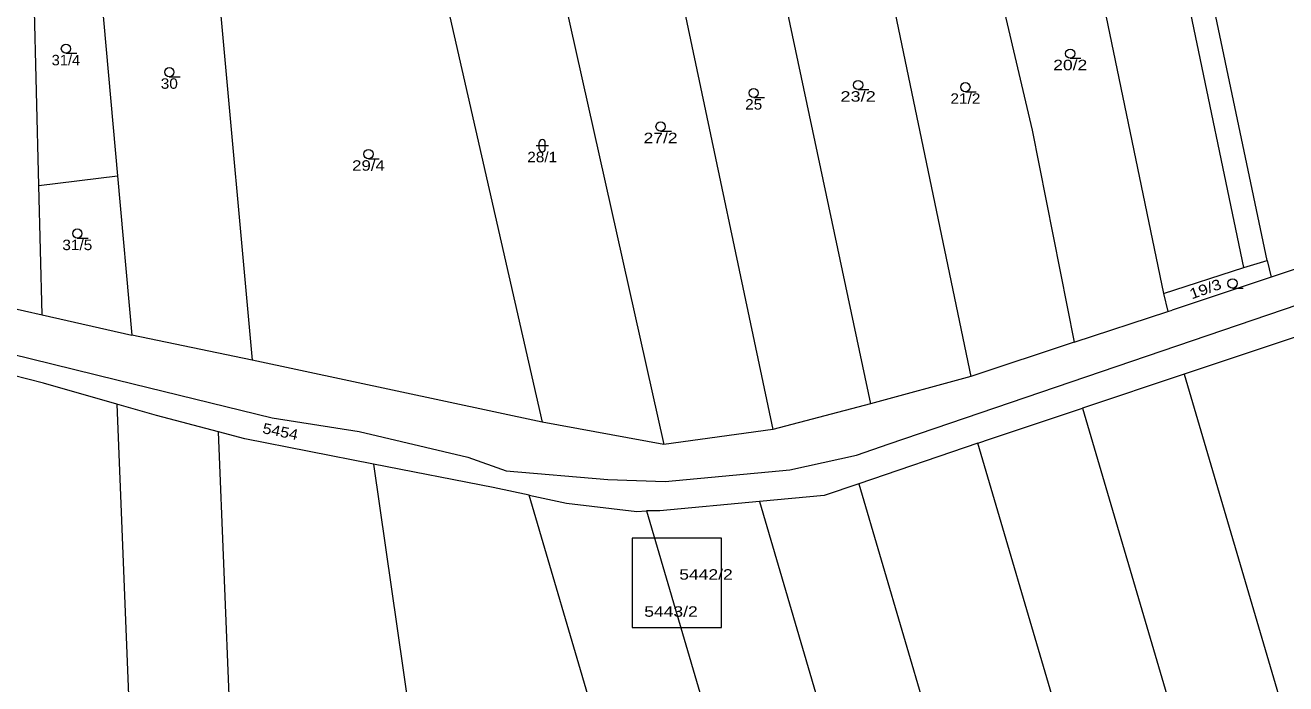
# Model space of a CAD drawing. Extents: x -590528 to -586543, y -1119609 to -1116685.
# Drawn here: x -589035.6 to -588830.7, y -1118783.3 to -1118676.3 of the extents above; entities that cross this region are included whole.
import ezdxf
from ezdxf.enums import TextEntityAlignment as Align

# ---------------------------------------------------------------- set-up
doc = ezdxf.new("R2010")
doc.units = 0
doc.header["$LTSCALE"] = 0.68
for name, color, linetype, lineweight in [('1', 7, 'Continuous', 13), ('3', 7, 'Continuous', 13), ('6', 7, 'Continuous', 13)]:
    doc.layers.add(name, color=color, linetype=linetype, lineweight=lineweight)

msp = doc.modelspace()

# ---------------------------------------------------------------- linework, layer by layer
at = {"layer": '1'}
for p, q in [((-588837.53, -1118715.66), (-588852.79, -1118642.5)), ((-588833.75, -1118714.49), (-588849.05, -1118641.84)), ((-589033.39, -1118702.35), (-589034.66, -1118652.43)), ((-589024.98, -1118652.09), (-589020.6, -1118700.74)), ((-588862.94, -1118660.35), (-588850.59, -1118719.87)), ((-588913.64, -1118665.15), (-588898.21, -1118737.82)), ((-589004.49, -1118667.45), (-588998.7, -1118730.71)), ((-588895.41, -1118668.55), (-588881.9, -1118733.34)), ((-588948.01, -1118671.96), (-588931.82, -1118744.38)), ((-588928.88, -1118671.95), (-588914.12, -1118741.94)), ((-588966.85, -1118673.77), (-588951.59, -1118740.78)), ((-588895.2, -1118744.31), (-588726.26, -1118686.74)), ((-589033.39, -1118702.35), (-589020.6, -1118700.74)), ((-589020.6, -1118700.74), (-589018.27, -1118726.64)), ((-589032.85, -1118723.34), (-589033.39, -1118702.35)), ((-588833.75, -1118714.49), (-588833.09, -1118717.21)), ((-588850.59, -1118719.87), (-588849.89, -1118722.8)), ((-589032.85, -1118723.34), (-589018.27, -1118726.64)), ((-588998.7, -1118730.71), (-589018.27, -1118726.64)), ((-588865.1, -1118727.77), (-588881.9, -1118733.34)), ((-588951.59, -1118740.78), (-588998.7, -1118730.71)), ((-588881.9, -1118733.34), (-588898.21, -1118737.82)), ((-588847.23, -1118732.97), (-588802.97, -1118883.56)), ((-589020.72, -1118737.84), (-589013.02, -1118932.18)), ((-589004.21, -1118742.32), (-589014.27, -1118739.7)), ((-588898.21, -1118737.82), (-588914.12, -1118741.94)), ((-588863.75, -1118738.48), (-588819.92, -1118887.57)), ((-588931.82, -1118744.38), (-588951.59, -1118740.78)), ((-588996.6, -1118928.49), (-589004.21, -1118742.32)), ((-588914.12, -1118741.94), (-588931.82, -1118744.38)), ((-588837.23, -1118892.31), (-588880.78, -1118744.18)), ((-588978.98, -1118747.58), (-588954.04, -1118920.98)), ((-588900.13, -1118750.77), (-588856.91, -1118897.71)), ((-588906.98, -1118911.42), (-588953.68, -1118752.65)), ((-588916.26, -1118753.66), (-588872.63, -1118902.01)), ((-588934.65, -1118755.2), (-588890.07, -1118906.79))]:
    msp.add_line(p, q, dxfattribs=at)
for points in [[(-588879.01, -1118663.27), (-588878.61, -1118664.98), (-588871.93, -1118693.33)], [(-588871.93, -1118693.33), (-588865.1, -1118727.77), (-588849.89, -1118722.8), (-588849.18, -1118722.57)], [(-588781.53, -1118700), (-588816.06, -1118711.54), (-588833.09, -1118717.21), (-588849.18, -1118722.57)], [(-588758.81, -1118702.96), (-588778.33, -1118709.68), (-588807.15, -1118719.6), (-588813.05, -1118721.57), (-588830.64, -1118727.44), (-588847.23, -1118732.97), (-588863.75, -1118738.48)], [(-589145.07, -1118707.01), (-589112.04, -1118714.14), (-589093.46, -1118717.9), (-589084.16, -1118719.58), (-589048.51, -1118727.05), (-589020.73, -1118733.92)], [(-589014.27, -1118739.7), (-589020.72, -1118737.84), (-589032.65, -1118734.43), (-589037.74, -1118733.12), (-589041.46, -1118732.29), (-589052.64, -1118730.29), (-589066.14, -1118727.92), (-589083.26, -1118724.75), (-589084.27, -1118724.57), (-589113.78, -1118718.99), (-589138.64, -1118714.32)], [(-588850.59, -1118719.87), (-588837.53, -1118715.66), (-588833.75, -1118714.49)], [(-589051.84, -1118719.05), (-589035.7, -1118722.7), (-589032.85, -1118723.34)], [(-589020.73, -1118733.92), (-588995.48, -1118740.05), (-588981.35, -1118742.27), (-588963.68, -1118746.47), (-588957.46, -1118748.67), (-588940.94, -1118750.08), (-588931.6, -1118750.41), (-588911.35, -1118748.54), (-588900.48, -1118746.11), (-588895.2, -1118744.31)], [(-588880.78, -1118744.18), (-588878.71, -1118743.47), (-588863.75, -1118738.48)], [(-588953.68, -1118752.65), (-588959.53, -1118751.41), (-588978.98, -1118747.58), (-588999.9, -1118743.46), (-589004.21, -1118742.32)], [(-588880.78, -1118744.18), (-588900.13, -1118750.77), (-588905.74, -1118752.69), (-588916.26, -1118753.66), (-588932.49, -1118755.16), (-588934.65, -1118755.2)], [(-588953.68, -1118752.65), (-588947.65, -1118753.95), (-588936.21, -1118755.26), (-588934.65, -1118755.2)]]:
    msp.add_lwpolyline(points, dxfattribs=at)
msp.add_lwpolyline([(-588936.934, -1118774.107), (-588922.434, -1118774.107), (-588922.434, -1118759.607), (-588936.934, -1118759.607)], close=True, dxfattribs=at)
at = {"layer": '6'}
for p, q in [((-589028.99, -1118680.86), (-589027.24, -1118680.86)), ((-588865.76, -1118681.66), (-588864.01, -1118681.66)), ((-589012.19, -1118684.67), (-589010.44, -1118684.67)), ((-588917.21, -1118688.05), (-588915.46, -1118688.05)), ((-588900.24, -1118686.76), (-588898.49, -1118686.76)), ((-588882.8, -1118687.11), (-588881.05, -1118687.11)), ((-588932.34, -1118693.51), (-588930.59, -1118693.51)), ((-588952.58, -1118695.86), (-588950.58, -1118695.86)), ((-588952.08, -1118696.36), (-588952.08, -1118695.36)), ((-588951.08, -1118696.36), (-588951.08, -1118695.36)), ((-588979.82, -1118697.98), (-588978.07, -1118697.98)), ((-589027.14, -1118710.88), (-589025.39, -1118710.88)), ((-588839.38, -1118718.99), (-588837.63, -1118718.99))]:
    msp.add_line(p, q, dxfattribs=at)
for centre in [(-589028.99, -1118680.11), (-588865.76, -1118680.91), (-589012.19, -1118683.92), (-588900.24, -1118686.01), (-588882.8, -1118686.36), (-588917.21, -1118687.3), (-588932.34, -1118692.76), (-588979.82, -1118697.23), (-589027.14, -1118710.13), (-588839.38, -1118718.24)]:
    msp.add_circle(centre, 0.75, dxfattribs=at)
for centre, start, end in [((-588951.58, -1118695.36), 0, 179.99999), ((-588951.58, -1118696.36), 179.99999, 359.99999)]:
    msp.add_arc(centre, 0.5, start, end, dxfattribs=at)

# ---------------------------------------------------------------- texts
at = {"layer": '3'}
for s, width, p in [('31/4', 1.05, (-589028.9905, -1118682.81)), ('20/2', 1.25, (-588865.7605, -1118683.61)), ('30', 1.1, (-589012.1905, -1118686.62)), ('25', 1.1, (-588917.21, -1118690)), ('23/2', 1.3, (-588900.24, -1118688.71)), ('21/2', 1.1, (-588882.8, -1118689.06)), ('27/2', 1.25, (-588932.3405, -1118695.46)), ('29/4', 1.2, (-588979.82, -1118699.93)), ('28/1', 1.1, (-588951.58, -1118698.56)), ('31/5', 1.1, (-589027.1405, -1118712.83))]:
    msp.add_text(s, height=1.7, dxfattribs=dict(at, width=width)).set_placement(p, align=Align.CENTER)
at = {"layer": '3', "width": 1.2}
msp.add_text('19/3', height=1.7, rotation=19.595, dxfattribs=at).set_placement((-588843.5051, -1118719.9389), align=Align.CENTER)
at = {"layer": '3', "width": 1.15}
msp.add_text('5454', height=1.7, rotation=348.645, dxfattribs=at).set_placement((-588997.147, -1118742.547))
at = {"layer": '3', "width": 1.25}
for s, p in [('5442/2', (-588929.306, -1118766.355)), ('5443/2', (-588934.996, -1118772.382))]:
    msp.add_text(s, height=1.7, dxfattribs=at).set_placement(p)

doc.saveas('drawing.dxf')
